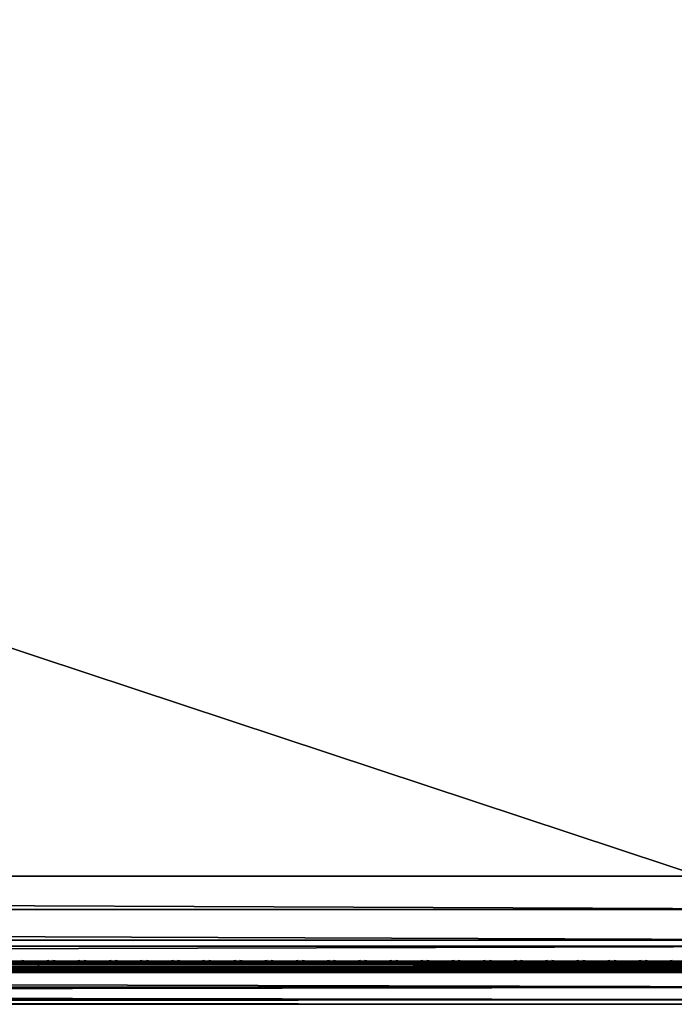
# Model space of a CAD drawing. Header units: inches. Extents: x 0 to 76, y -28.1 to 0.
# Tile 326 of 484: x 64.6 to 70.2, y -28 to -19.6. Entities that reach past the tile are written whole.
import ezdxf

# ---------------------------------------------------------------- set-up
doc = ezdxf.new("R2010")
doc.units = ezdxf.units.IN
doc.header["$LTSCALE"] = 0.03937
doc.header["$MEASUREMENT"] = 0
for name, color, linetype in [('A-FURN-3-ST', 151, 'Continuous'), ('A-FURN-3-ST-SEAM', 250, 'Continuous'), ('A-FURN-3-STITCH', 15, 'Continuous')]:
    doc.layers.add(name, color=color, linetype=linetype)

msp = doc.modelspace()

# ---------------------------------------------------------------- meshes
at = {"layer": 'A-FURN-3-ST'}
mesh = msp.add_polyface(dxfattribs=at)
corners = [(3.75, -5.4592, 18), (72.25, -5.4592, 18), (3.75, -5.1746, 17.9626), (72.25, -5.1746, 17.9626), (3.75, -4.9094, 17.8528), (72.25, -4.9094, 17.8528), (3.75, -4.6816, 17.6781), (72.25, -4.6816, 17.6781), (3.75, -4.5068, 17.4505), (72.25, -4.5068, 17.4505), (3.75, -4.3968, 17.1854), (72.25, -4.3968, 17.1854), (3.75, -4.3592, 16.9008), (72.25, -4.3504, 5.5004), (3.75, -4.3504, 5.5004), (3.75, -4.3883, 5.3089), (72.25, -4.3883, 5.3089), (3.75, -4.4967, 5.1466), (72.25, -4.4967, 5.1466), (3.75, -4.659, 5.0381), (72.25, -4.659, 5.0381), (3.75, -4.8504, 5), (3.75, -27.51, 5), (3.625, -4.8504, 5.0335), (3.625, -27.51, 5.0335), (3.5335, -4.8504, 5.125), (3.5335, -4.5038, 5.3567), (3.625, -4.3839, 5.5004), (3.625, -4.4193, 5.3217), (3.625, -4.5204, 5.1703), (3.625, -4.6718, 5.069), (3.5335, -4.4842, 16.9008), (3.625, -4.3926, 16.9008), (3.625, -4.4292, 17.1767), (3.5335, -5.2069, 17.8418), (3.625, -5.4592, 17.9665), (3.625, -5.1833, 17.9302), (3.5335, -4.77, 17.5897), (3.625, -4.7053, 17.6544), (3.625, -4.5358, 17.4337), (3.5335, -4.615, 17.3879), (3.5335, -4.5175, 17.153), (3.625, -4.9261, 17.8238), (3.625, -26.91, 17.9665), (3.75, -26.91, 18)]
mesh.append_faces([[corners[k] for k in face] for face in [(0, 1, 2), (2, 3, 4), (4, 5, 6), (6, 7, 8), (8, 9, 10), (10, 11, 12), (12, 13, 14), (14, 13, 15), (15, 16, 17), (17, 18, 19), (19, 20, 21), (21, 22, 23), (23, 24, 25), (26, 27, 28), (28, 27, 14), (28, 14, 15), (28, 15, 29), (29, 15, 17), (29, 17, 30), (30, 17, 19), (30, 19, 23), (23, 19, 21), (23, 25, 30), (27, 31, 32), (27, 32, 14), (14, 32, 12), (31, 33, 32), (32, 33, 10), (32, 10, 12), (34, 35, 36), (37, 38, 39, 40), (40, 39, 33, 41), (35, 0, 36), (36, 0, 2), (36, 2, 42), (42, 2, 4), (42, 4, 38), (38, 4, 6), (38, 6, 39), (39, 6, 8), (39, 8, 33), (33, 8, 10), (35, 43, 0), (44, 1, 0)]])
mesh = msp.add_polyface(dxfattribs=at)
corners = [(72.375, -4.8504, 5.0335), (72.375, -27.51, 5.0335), (72.25, -4.8504, 5), (72.25, -4.3504, 5.5004), (72.375, -4.3839, 5.5004), (72.25, -4.3883, 5.3089), (72.375, -4.4193, 5.3217), (72.25, -4.4967, 5.1466), (72.375, -4.5204, 5.1703), (72.25, -4.659, 5.0381), (72.375, -4.6718, 5.069), (72.4665, -4.7068, 5.1536), (72.4665, -4.4754, 5.5003), (72.4665, -4.5038, 5.3567), (72.4665, -4.5851, 5.2349), (72.25, -4.3592, 16.9008), (72.375, -4.3926, 16.9008), (72.25, -5.4592, 18), (72.375, -5.4592, 17.9665), (72.25, -5.1746, 17.9626), (72.375, -5.1833, 17.9302), (72.25, -4.9094, 17.8528), (72.375, -4.9261, 17.8238), (72.25, -4.6816, 17.6781), (72.375, -4.7053, 17.6544), (72.25, -4.5068, 17.4505), (72.375, -4.5358, 17.4337), (72.25, -4.3968, 17.1854), (72.375, -4.4292, 17.1767), (72.4665, -4.5175, 17.153), (72.4665, -5.4592, 17.875), (72.25, -26.91, 18), (72.375, -26.91, 17.9665), (3.75, -5.1746, 17.9626), (3.75, -4.9094, 17.8528), (3.75, -4.6816, 17.6781), (3.75, -4.5068, 17.4505), (3.75, -4.3968, 17.1854), (3.75, -4.3592, 16.9008), (3.75, -4.3883, 5.3089), (3.75, -4.4967, 5.1466), (3.75, -4.659, 5.0381), (3.75, -4.8504, 5), (72.25, -27.51, 5)]
mesh.append_faces([[corners[k] for k in face] for face in [(0, 1, 2), (3, 4, 5), (5, 4, 6), (5, 6, 7), (7, 6, 8), (7, 8, 9), (9, 8, 10), (9, 10, 2), (2, 10, 0), (0, 10, 11), (12, 6, 4), (8, 6, 13, 14), (3, 15, 4), (4, 15, 16), (4, 16, 12), (17, 18, 19), (19, 18, 20), (19, 20, 21), (21, 20, 22), (21, 22, 23), (23, 22, 24), (23, 24, 25), (25, 24, 26), (25, 26, 27), (27, 26, 28), (27, 28, 15), (15, 28, 16), (16, 28, 29), (18, 30, 20), (17, 31, 18), (18, 32, 30), (33, 17, 19), (34, 19, 21), (35, 21, 23), (36, 23, 25), (37, 25, 27), (38, 27, 15), (15, 3, 38), (39, 3, 5), (40, 5, 7), (41, 7, 9), (42, 9, 2), (2, 43, 42)]])
mesh = msp.add_polyface(dxfattribs=at)
corners = [(3.75, -4.8504, 5), (72.25, -27.51, 5), (3.75, -27.51, 5), (3.625, -4.8504, 5.0335), (3.625, -27.51, 5.0335), (3.75, -28.01, 5.5), (3.625, -27.9765, 5.5), (3.75, -27.9719, 5.3087), (3.625, -27.941, 5.3215), (3.75, -27.8636, 5.1464), (3.625, -27.8399, 5.1701), (3.75, -27.7013, 5.0381), (3.625, -27.6885, 5.069), (3.5335, -27.6535, 5.1535), (3.5335, -27.885, 5.5), (3.75, -28.01, 16.9), (3.625, -27.9765, 16.9), (3.75, -26.91, 18), (3.625, -26.91, 17.9665), (3.75, -27.1947, 17.9625), (3.625, -27.186, 17.9302), (3.75, -27.46, 17.8526), (3.625, -27.4433, 17.8236), (3.75, -27.6878, 17.6778), (3.625, -27.6641, 17.6541), (3.75, -27.8626, 17.45), (3.625, -27.8336, 17.4333), (3.75, -27.9725, 17.1847), (3.625, -27.9402, 17.176), (3.5335, -27.8518, 17.1523), (3.5335, -26.91, 17.875), (3.5335, -27.5994, 17.5894), (3.5335, -27.7544, 17.3875), (3.625, -5.4592, 17.9665), (3.75, -5.4592, 18), (72.25, -28.01, 16.9), (72.25, -27.9725, 17.1847), (72.25, -27.8626, 17.45), (72.25, -27.6878, 17.6778), (72.25, -27.46, 17.8526), (72.25, -27.1947, 17.9625), (72.25, -27.7013, 5.0381), (72.25, -27.8636, 5.1464), (72.25, -27.9719, 5.3087)]
mesh.append_faces([[corners[k] for k in face] for face in [(0, 1, 2), (3, 2, 4), (5, 6, 7), (7, 6, 8), (7, 8, 9), (9, 8, 10), (9, 10, 11), (11, 10, 12), (11, 12, 2), (2, 12, 4), (4, 12, 13), (14, 8, 6), (5, 15, 6), (6, 15, 16), (6, 16, 14), (17, 18, 19), (19, 18, 20), (19, 20, 21), (21, 20, 22), (21, 22, 23), (23, 22, 24), (23, 24, 25), (25, 24, 26), (25, 26, 27), (27, 26, 28), (27, 28, 15), (15, 28, 16), (16, 28, 29), (18, 30, 20), (24, 31, 32, 26), (26, 32, 29, 28), (33, 30, 18), (34, 18, 17), (15, 35, 27), (27, 36, 25), (25, 37, 23), (23, 38, 21), (21, 39, 19), (19, 40, 17), (5, 35, 15), (2, 1, 11), (11, 41, 9), (9, 42, 7), (7, 43, 5)]])
mesh = msp.add_polyface(dxfattribs=at)
corners = [(72.375, -4.8504, 5.0335), (72.4665, -27.51, 5.125), (72.375, -27.51, 5.0335), (72.25, -4.8504, 5), (72.25, -27.51, 5), (72.4665, -27.8565, 5.3565), (72.375, -27.9765, 5.5), (72.375, -27.941, 5.3215), (72.25, -28.01, 5.5), (72.25, -27.9719, 5.3087), (72.375, -27.8399, 5.1701), (72.25, -27.8636, 5.1464), (72.375, -27.6885, 5.069), (72.25, -27.7013, 5.0381), (72.4665, -27.6535, 5.1535), (72.4665, -27.7752, 5.2348), (72.4665, -27.885, 16.9), (72.375, -27.9765, 16.9), (72.25, -28.01, 16.9), (72.375, -27.9402, 17.176), (72.25, -27.9725, 17.1847), (72.4665, -27.1624, 17.8418), (72.375, -26.91, 17.9665), (72.375, -27.186, 17.9302), (72.25, -26.91, 18), (72.25, -27.1947, 17.9625), (72.375, -27.4433, 17.8236), (72.25, -27.46, 17.8526), (72.375, -27.6641, 17.6541), (72.25, -27.6878, 17.6778), (72.375, -27.8336, 17.4333), (72.25, -27.8626, 17.45), (72.375, -5.4592, 17.9665), (3.75, -27.9725, 17.1847), (3.75, -27.8626, 17.45), (3.75, -27.6878, 17.6778), (3.75, -27.46, 17.8526), (3.75, -27.1947, 17.9625), (3.75, -26.91, 18), (3.75, -28.01, 5.5), (3.75, -27.7013, 5.0381), (3.75, -27.8636, 5.1464), (3.75, -27.9719, 5.3087), (72.25, -5.4592, 18)]
mesh.append_faces([[corners[k] for k in face] for face in [(0, 1, 2), (3, 2, 4), (5, 6, 7), (7, 6, 8), (7, 8, 9), (7, 9, 10), (10, 9, 11), (10, 11, 12), (12, 11, 13), (12, 13, 2), (2, 13, 4), (2, 1, 12), (12, 14, 15, 10), (6, 16, 17), (6, 17, 8), (8, 17, 18), (16, 19, 17), (17, 19, 20), (17, 20, 18), (21, 22, 23), (22, 24, 23), (23, 24, 25), (23, 25, 26), (26, 25, 27), (26, 27, 28), (28, 27, 29), (28, 29, 30), (30, 29, 31), (30, 31, 19), (19, 31, 20), (32, 24, 22), (33, 18, 20), (34, 20, 31), (35, 31, 29), (36, 29, 27), (37, 27, 25), (38, 25, 24), (8, 18, 39), (40, 4, 13), (41, 13, 11), (42, 11, 9), (39, 9, 8), (24, 43, 38)]])
at = {"layer": 'A-FURN-3-ST-SEAM'}
mesh = msp.add_polyface(dxfattribs=at)
corners = [(64.75, -27.6385, 17.6706), (68.5, -27.6444, 17.6539), (64.75, -27.6444, 17.6539), (39.875, -27.6385, 17.6706), (39.875, -27.6444, 17.6539), (38, -27.6385, 17.6706), (39.875, -27.671, 17.631), (39.875, -27.6558, 17.6402), (64.75, -27.6558, 17.6402), (64.75, -27.671, 17.631), (68.5, -27.6558, 17.6402), (68.5, -27.671, 17.631), (64.75, -27.6884, 17.6276), (39.875, -27.6884, 17.6276), (39.875, -27.7207, 17.6406), (39.875, -27.7057, 17.6311), (64.75, -27.7057, 17.6311), (64.75, -27.7207, 17.6406), (68.5, -27.7207, 17.6406), (68.5, -27.7376, 17.6713), (64.75, -27.7376, 17.6713), (39.875, -27.7376, 17.6713), (38, -27.7295, 17.7053), (38, -27.7367, 17.689), (39.875, -27.7367, 17.689), (39.875, -27.7295, 17.7053), (64.75, -27.7367, 17.689), (64.75, -27.7295, 17.7053), (68.5, -27.7367, 17.689), (68.5, -27.7295, 17.7053), (38, -27.642, 17.6969), (39.875, -27.642, 17.6969), (64.75, -27.642, 17.6969), (68.5, -27.6385, 17.6706), (38, -27.6558, 17.6402), (38, -27.6444, 17.6539), (64.75, -27.6517, 17.7118), (39.875, -27.6517, 17.7118), (38, -27.6517, 17.7118), (64.75, -27.6661, 17.7221), (39.875, -27.6661, 17.7221), (38, -27.6661, 17.7221), (64.75, -27.701, 17.7257), (39.875, -27.701, 17.7257), (38, -27.701, 17.7257), (64.75, -27.7171, 17.7182), (39.875, -27.7171, 17.7182), (38, -27.7171, 17.7182)]
mesh.append_faces([[corners[k] for k in face] for face in [(0, 1, 2), (0, 2, 3), (3, 2, 4), (3, 4, 5), (3, 30, 31), (3, 31, 0), (0, 31, 32), (0, 32, 33)]])
mesh.append_faces([[corners[k] for k in face] for face in [(9, 8, 10, 11), (27, 26, 28, 29)]], dxfattribs={"vtx0": -1})
mesh.append_faces([[corners[k] for k in face] for face in [(6, 7, 8, 9), (9, 12, 13, 6), (14, 15, 16, 17), (17, 20, 21, 14), (22, 23, 24, 25), (25, 24, 26, 27), (20, 26, 24, 21), (12, 16, 15, 13), (2, 8, 7, 4), (4, 7, 34, 35), (36, 32, 31, 37), (37, 31, 30, 38), (39, 36, 37, 40), (40, 37, 38, 41), (42, 39, 40, 43), (43, 40, 41, 44), (45, 42, 43, 46), (46, 43, 44, 47), (27, 45, 46, 25), (25, 46, 47, 22)]], dxfattribs={"vtx0": -1, "vtx2": -1})
mesh.append_faces([[corners[k] for k in face] for face in [(18, 19, 20, 17), (19, 28, 26, 20), (1, 10, 8, 2)]], dxfattribs={"vtx2": -1})
mesh = msp.add_polyface(dxfattribs=at)
corners = [(72.25, -27.6385, 17.6706), (72.3029, -27.6391, 17.6486), (72.25, -27.6444, 17.6539), (68.5, -27.6385, 17.6706), (68.5, -27.6444, 17.6539), (64.75, -27.6385, 17.6706), (68.5, -27.671, 17.631), (68.5, -27.6558, 17.6402), (72.25, -27.6558, 17.6402), (72.25, -27.671, 17.631), (72.3025, -27.6506, 17.635), (72.3036, -27.6657, 17.6257), (72.3062, -27.6828, 17.6221), (72.25, -27.6884, 17.6276), (68.5, -27.6884, 17.6276), (64.75, -27.6884, 17.6276), (64.75, -27.671, 17.631), (64.75, -27.7207, 17.6406), (64.75, -27.7057, 17.6311), (68.5, -27.7057, 17.6311), (68.5, -27.7207, 17.6406), (72.25, -27.7057, 17.6311), (72.25, -27.7207, 17.6406), (72.3099, -27.6999, 17.6253), (72.3143, -27.7145, 17.6344), (72.25, -27.7376, 17.6713), (68.5, -27.7376, 17.6713), (68.5, -27.7295, 17.7053), (68.5, -27.7367, 17.689), (72.25, -27.7367, 17.689), (72.25, -27.7295, 17.7053), (68.5, -27.642, 17.6969), (72.25, -27.642, 17.6969), (72.3049, -27.6331, 17.6652), (64.75, -27.642, 17.6969), (72.25, -27.6517, 17.7118), (68.5, -27.6517, 17.7118), (64.75, -27.6517, 17.7118), (72.25, -27.6661, 17.7221), (68.5, -27.6661, 17.7221), (64.75, -27.6661, 17.7221), (72.25, -27.701, 17.7257), (68.5, -27.701, 17.7257), (64.75, -27.701, 17.7257), (72.25, -27.7171, 17.7182), (68.5, -27.7171, 17.7182), (64.75, -27.7171, 17.7182), (64.75, -27.7295, 17.7053)]
mesh.append_faces([[corners[k] for k in face] for face in [(0, 1, 2), (0, 2, 3), (3, 2, 4), (3, 4, 5), (6, 7, 8, 9), (9, 8, 10, 11), (11, 12, 13, 9), (9, 13, 14, 6), (20, 19, 21, 22), (22, 21, 23, 24), (22, 25, 26, 20), (27, 28, 29, 30), (3, 31, 0), (0, 31, 32), (0, 32, 33), (3, 34, 31), (25, 29, 28, 26), (12, 23, 21, 13), (13, 21, 19, 14), (1, 10, 8, 2), (2, 8, 7, 4), (35, 32, 31, 36), (38, 35, 36, 39), (41, 38, 39, 42), (44, 41, 42, 45), (30, 44, 45, 27)]])
mesh.append_faces([[corners[k] for k in face] for face in [(17, 18, 19, 20)]], dxfattribs={"vtx0": -1})
mesh.append_faces([[corners[k] for k in face] for face in [(6, 14, 15, 16), (14, 19, 18, 15), (36, 31, 34, 37), (39, 36, 37, 40), (42, 39, 40, 43), (45, 42, 43, 46), (27, 45, 46, 47)]], dxfattribs={"vtx2": -1})
at = {"layer": 'A-FURN-3-STITCH'}
mesh = msp.add_polymesh((7, 4), dxfattribs=at)
for k, corner in enumerate([(64.8375, -27.6428, 17.7154), (64.8375, -27.6406, 17.7168), (64.8375, -27.6363, 17.7197), (64.8375, -27.6341, 17.7212), (64.7992, -27.647, 17.722), (64.7992, -27.6474, 17.7272), (64.7993, -27.6431, 17.7302), (64.7992, -27.6384, 17.7279), (64.7604, -27.6496, 17.7262), (64.7604, -27.65, 17.7314), (64.7605, -27.6457, 17.7343), (64.7604, -27.641, 17.7321), (64.7213, -27.6505, 17.7279), (64.7214, -27.6508, 17.733), (64.7214, -27.6465, 17.736), (64.7214, -27.6418, 17.7337), (64.6822, -27.6496, 17.727), (64.6823, -27.65, 17.7321), (64.6823, -27.6457, 17.7351), (64.6823, -27.641, 17.7328), (64.6434, -27.647, 17.7235), (64.6434, -27.6474, 17.7287), (64.6435, -27.6431, 17.7316), (64.6434, -27.6384, 17.7294), (64.605, -27.6428, 17.7176), (64.605, -27.6406, 17.7191), (64.605, -27.6363, 17.722), (64.605, -27.6341, 17.7234)]):
    mesh.set_mesh_vertex(divmod(k, 4), corner)
mesh = msp.add_polymesh((7, 4), dxfattribs=at)
for k, corner in enumerate([(65.1053, -27.6428, 17.7154), (65.1053, -27.6406, 17.7168), (65.1054, -27.6363, 17.7197), (65.1054, -27.6341, 17.7212), (65.067, -27.647, 17.722), (65.0671, -27.6474, 17.7272), (65.0671, -27.6431, 17.7302), (65.0671, -27.6384, 17.7279), (65.0282, -27.6496, 17.7262), (65.0283, -27.65, 17.7314), (65.0283, -27.6457, 17.7343), (65.0283, -27.641, 17.7321), (64.9892, -27.6505, 17.7279), (64.9892, -27.6508, 17.733), (64.9893, -27.6465, 17.736), (64.9892, -27.6418, 17.7337), (64.9501, -27.6496, 17.727), (64.9502, -27.65, 17.7321), (64.9502, -27.6457, 17.7351), (64.9502, -27.641, 17.7328), (64.9112, -27.647, 17.7235), (64.9113, -27.6474, 17.7287), (64.9113, -27.6431, 17.7316), (64.9113, -27.6384, 17.7294), (64.8728, -27.6428, 17.7176), (64.8728, -27.6406, 17.7191), (64.8729, -27.6363, 17.722), (64.8729, -27.6341, 17.7234)]):
    mesh.set_mesh_vertex(divmod(k, 4), corner)
mesh = msp.add_polymesh((7, 4), dxfattribs=at)
for k, corner in enumerate([(65.3732, -27.6428, 17.7154), (65.3732, -27.6406, 17.7168), (65.3732, -27.6363, 17.7197), (65.3732, -27.6341, 17.7212), (65.3349, -27.647, 17.722), (65.3349, -27.6474, 17.7272), (65.335, -27.6431, 17.7302), (65.3349, -27.6384, 17.7279), (65.2961, -27.6496, 17.7262), (65.2962, -27.65, 17.7314), (65.2962, -27.6457, 17.7343), (65.2962, -27.641, 17.7321), (65.257, -27.6505, 17.7279), (65.2571, -27.6508, 17.733), (65.2571, -27.6465, 17.736), (65.2571, -27.6418, 17.7337), (65.218, -27.6496, 17.727), (65.218, -27.65, 17.7321), (65.218, -27.6457, 17.7351), (65.218, -27.641, 17.7328), (65.1791, -27.647, 17.7235), (65.1791, -27.6474, 17.7287), (65.1792, -27.6431, 17.7316), (65.1792, -27.6384, 17.7294), (65.1407, -27.6428, 17.7176), (65.1407, -27.6406, 17.7191), (65.1407, -27.6363, 17.722), (65.1407, -27.6341, 17.7234)]):
    mesh.set_mesh_vertex(divmod(k, 4), corner)
mesh = msp.add_polymesh((7, 4), dxfattribs=at)
for k, corner in enumerate([(65.641, -27.6428, 17.7154), (65.6411, -27.6406, 17.7168), (65.6411, -27.6363, 17.7197), (65.6411, -27.6341, 17.7212), (65.6028, -27.647, 17.722), (65.6028, -27.6474, 17.7272), (65.6028, -27.6431, 17.7302), (65.6028, -27.6384, 17.7279), (65.564, -27.6496, 17.7262), (65.564, -27.65, 17.7314), (65.564, -27.6457, 17.7343), (65.564, -27.641, 17.7321), (65.5249, -27.6505, 17.7279), (65.5249, -27.6508, 17.733), (65.525, -27.6465, 17.736), (65.525, -27.6418, 17.7337), (65.4858, -27.6496, 17.727), (65.4859, -27.65, 17.7321), (65.4859, -27.6457, 17.7351), (65.4859, -27.641, 17.7328), (65.447, -27.647, 17.7235), (65.447, -27.6474, 17.7287), (65.447, -27.6431, 17.7316), (65.447, -27.6384, 17.7294), (65.4085, -27.6428, 17.7176), (65.4086, -27.6406, 17.7191), (65.4086, -27.6363, 17.722), (65.4086, -27.6341, 17.7234)]):
    mesh.set_mesh_vertex(divmod(k, 4), corner)
mesh = msp.add_polymesh((7, 4), dxfattribs=at)
for k, corner in enumerate([(65.9089, -27.6428, 17.7154), (65.9089, -27.6406, 17.7168), (65.9089, -27.6363, 17.7197), (65.909, -27.6341, 17.7212), (65.8706, -27.647, 17.722), (65.8707, -27.6474, 17.7272), (65.8707, -27.6431, 17.7302), (65.8707, -27.6384, 17.7279), (65.8318, -27.6496, 17.7262), (65.8319, -27.65, 17.7314), (65.8319, -27.6457, 17.7343), (65.8319, -27.641, 17.7321), (65.7928, -27.6505, 17.7279), (65.7928, -27.6508, 17.733), (65.7928, -27.6465, 17.736), (65.7928, -27.6418, 17.7337), (65.7537, -27.6496, 17.727), (65.7537, -27.65, 17.7321), (65.7538, -27.6457, 17.7351), (65.7537, -27.641, 17.7328), (65.7148, -27.647, 17.7235), (65.7149, -27.6474, 17.7287), (65.7149, -27.6431, 17.7316), (65.7149, -27.6384, 17.7294), (65.6764, -27.6428, 17.7176), (65.6764, -27.6406, 17.7191), (65.6764, -27.6363, 17.722), (65.6765, -27.6341, 17.7234)]):
    mesh.set_mesh_vertex(divmod(k, 4), corner)
mesh = msp.add_polymesh((7, 4), dxfattribs=at)
for k, corner in enumerate([(66.1768, -27.6428, 17.7154), (66.1768, -27.6406, 17.7168), (66.1768, -27.6363, 17.7197), (66.1768, -27.6341, 17.7212), (66.1385, -27.647, 17.722), (66.1385, -27.6474, 17.7272), (66.1385, -27.6431, 17.7302), (66.1385, -27.6384, 17.7279), (66.0997, -27.6496, 17.7262), (66.0997, -27.65, 17.7314), (66.0997, -27.6457, 17.7343), (66.0997, -27.641, 17.7321), (66.0606, -27.6505, 17.7279), (66.0607, -27.6508, 17.733), (66.0607, -27.6465, 17.736), (66.0607, -27.6418, 17.7337), (66.0215, -27.6496, 17.727), (66.0216, -27.65, 17.7321), (66.0216, -27.6457, 17.7351), (66.0216, -27.641, 17.7328), (65.9827, -27.647, 17.7235), (65.9827, -27.6474, 17.7287), (65.9827, -27.6431, 17.7316), (65.9827, -27.6384, 17.7294), (65.9443, -27.6428, 17.7176), (65.9443, -27.6406, 17.7191), (65.9443, -27.6363, 17.722), (65.9443, -27.6341, 17.7234)]):
    mesh.set_mesh_vertex(divmod(k, 4), corner)
mesh = msp.add_polymesh((7, 4), dxfattribs=at)
for k, corner in enumerate([(66.4446, -27.6428, 17.7154), (66.4446, -27.6406, 17.7168), (66.4447, -27.6363, 17.7197), (66.4447, -27.6341, 17.7212), (66.4063, -27.647, 17.722), (66.4064, -27.6474, 17.7272), (66.4064, -27.6431, 17.7302), (66.4064, -27.6384, 17.7279), (66.3675, -27.6496, 17.7262), (66.3676, -27.65, 17.7314), (66.3676, -27.6457, 17.7343), (66.3676, -27.641, 17.7321), (66.3285, -27.6505, 17.7279), (66.3285, -27.6508, 17.733), (66.3285, -27.6465, 17.736), (66.3285, -27.6418, 17.7337), (66.2894, -27.6496, 17.727), (66.2894, -27.65, 17.7321), (66.2895, -27.6457, 17.7351), (66.2894, -27.641, 17.7328), (66.2505, -27.647, 17.7235), (66.2506, -27.6474, 17.7287), (66.2506, -27.6431, 17.7316), (66.2506, -27.6384, 17.7294), (66.2121, -27.6428, 17.7176), (66.2121, -27.6406, 17.7191), (66.2122, -27.6363, 17.722), (66.2122, -27.6341, 17.7234)]):
    mesh.set_mesh_vertex(divmod(k, 4), corner)
mesh = msp.add_polymesh((7, 4), dxfattribs=at)
for k, corner in enumerate([(66.7125, -27.6428, 17.7154), (66.7125, -27.6406, 17.7168), (66.7125, -27.6363, 17.7197), (66.7125, -27.6341, 17.7212), (66.6742, -27.647, 17.722), (66.6742, -27.6474, 17.7272), (66.6743, -27.6431, 17.7302), (66.6742, -27.6384, 17.7279), (66.6354, -27.6496, 17.7262), (66.6354, -27.65, 17.7314), (66.6355, -27.6457, 17.7343), (66.6354, -27.641, 17.7321), (66.5963, -27.6505, 17.7279), (66.5964, -27.6508, 17.733), (66.5964, -27.6465, 17.736), (66.5964, -27.6418, 17.7337), (66.5572, -27.6496, 17.727), (66.5573, -27.65, 17.7321), (66.5573, -27.6457, 17.7351), (66.5573, -27.641, 17.7328), (66.5184, -27.647, 17.7235), (66.5184, -27.6474, 17.7287), (66.5185, -27.6431, 17.7316), (66.5184, -27.6384, 17.7294), (66.48, -27.6428, 17.7176), (66.48, -27.6406, 17.7191), (66.48, -27.6363, 17.722), (66.48, -27.6341, 17.7234)]):
    mesh.set_mesh_vertex(divmod(k, 4), corner)
mesh = msp.add_polymesh((7, 4), dxfattribs=at)
for k, corner in enumerate([(66.9803, -27.6428, 17.7154), (66.9803, -27.6406, 17.7168), (66.9804, -27.6363, 17.7197), (66.9804, -27.6341, 17.7212), (66.942, -27.647, 17.722), (66.9421, -27.6474, 17.7272), (66.9421, -27.6431, 17.7302), (66.9421, -27.6384, 17.7279), (66.9032, -27.6496, 17.7262), (66.9033, -27.65, 17.7314), (66.9033, -27.6457, 17.7343), (66.9033, -27.641, 17.7321), (66.8642, -27.6505, 17.7279), (66.8642, -27.6508, 17.733), (66.8643, -27.6465, 17.736), (66.8642, -27.6418, 17.7337), (66.8251, -27.6496, 17.727), (66.8252, -27.65, 17.7321), (66.8252, -27.6457, 17.7351), (66.8252, -27.641, 17.7328), (66.7862, -27.647, 17.7235), (66.7863, -27.6474, 17.7287), (66.7863, -27.6431, 17.7316), (66.7863, -27.6384, 17.7294), (66.7478, -27.6428, 17.7176), (66.7478, -27.6406, 17.7191), (66.7479, -27.6363, 17.722), (66.7479, -27.6341, 17.7234)]):
    mesh.set_mesh_vertex(divmod(k, 4), corner)
mesh = msp.add_polymesh((7, 4), dxfattribs=at)
for k, corner in enumerate([(67.2482, -27.6428, 17.7154), (67.2482, -27.6406, 17.7168), (67.2482, -27.6363, 17.7197), (67.2482, -27.6341, 17.7212), (67.2099, -27.647, 17.722), (67.2099, -27.6474, 17.7272), (67.21, -27.6431, 17.7302), (67.2099, -27.6384, 17.7279), (67.1711, -27.6496, 17.7262), (67.1712, -27.65, 17.7314), (67.1712, -27.6457, 17.7343), (67.1712, -27.641, 17.7321), (67.132, -27.6505, 17.7279), (67.1321, -27.6508, 17.733), (67.1321, -27.6465, 17.736), (67.1321, -27.6418, 17.7337), (67.093, -27.6496, 17.727), (67.093, -27.65, 17.7321), (67.093, -27.6457, 17.7351), (67.093, -27.641, 17.7328), (67.0541, -27.647, 17.7235), (67.0541, -27.6474, 17.7287), (67.0542, -27.6431, 17.7316), (67.0542, -27.6384, 17.7294), (67.0157, -27.6428, 17.7176), (67.0157, -27.6406, 17.7191), (67.0157, -27.6363, 17.722), (67.0157, -27.6341, 17.7234)]):
    mesh.set_mesh_vertex(divmod(k, 4), corner)
mesh = msp.add_polymesh((7, 4), dxfattribs=at)
for k, corner in enumerate([(67.516, -27.6428, 17.7154), (67.5161, -27.6406, 17.7168), (67.5161, -27.6363, 17.7197), (67.5161, -27.6341, 17.7212), (67.4778, -27.647, 17.722), (67.4778, -27.6474, 17.7272), (67.4778, -27.6431, 17.7302), (67.4778, -27.6384, 17.7279), (67.439, -27.6496, 17.7262), (67.439, -27.65, 17.7314), (67.439, -27.6457, 17.7343), (67.439, -27.641, 17.7321), (67.3999, -27.6505, 17.7279), (67.3999, -27.6508, 17.733), (67.4, -27.6465, 17.736), (67.4, -27.6418, 17.7337), (67.3608, -27.6496, 17.727), (67.3609, -27.65, 17.7321), (67.3609, -27.6457, 17.7351), (67.3609, -27.641, 17.7328), (67.322, -27.647, 17.7235), (67.322, -27.6474, 17.7287), (67.322, -27.6431, 17.7316), (67.322, -27.6384, 17.7294), (67.2835, -27.6428, 17.7176), (67.2836, -27.6406, 17.7191), (67.2836, -27.6363, 17.722), (67.2836, -27.6341, 17.7234)]):
    mesh.set_mesh_vertex(divmod(k, 4), corner)
mesh = msp.add_polymesh((7, 4), dxfattribs=at)
for k, corner in enumerate([(67.7839, -27.6428, 17.7154), (67.7839, -27.6406, 17.7168), (67.7839, -27.6363, 17.7197), (67.784, -27.6341, 17.7212), (67.7456, -27.647, 17.722), (67.7457, -27.6474, 17.7272), (67.7457, -27.6431, 17.7302), (67.7457, -27.6384, 17.7279), (67.7068, -27.6496, 17.7262), (67.7069, -27.65, 17.7314), (67.7069, -27.6457, 17.7343), (67.7069, -27.641, 17.7321), (67.6678, -27.6505, 17.7279), (67.6678, -27.6508, 17.733), (67.6678, -27.6465, 17.736), (67.6678, -27.6418, 17.7337), (67.6287, -27.6496, 17.727), (67.6287, -27.65, 17.7321), (67.6288, -27.6457, 17.7351), (67.6287, -27.641, 17.7328), (67.5898, -27.647, 17.7235), (67.5899, -27.6474, 17.7287), (67.5899, -27.6431, 17.7316), (67.5899, -27.6384, 17.7294), (67.5514, -27.6428, 17.7176), (67.5514, -27.6406, 17.7191), (67.5514, -27.6363, 17.722), (67.5515, -27.6341, 17.7234)]):
    mesh.set_mesh_vertex(divmod(k, 4), corner)
mesh = msp.add_polymesh((7, 4), dxfattribs=at)
for k, corner in enumerate([(68.0518, -27.6428, 17.7154), (68.0518, -27.6406, 17.7168), (68.0518, -27.6363, 17.7197), (68.0518, -27.6341, 17.7212), (68.0135, -27.647, 17.722), (68.0135, -27.6474, 17.7272), (68.0135, -27.6431, 17.7302), (68.0135, -27.6384, 17.7279), (67.9747, -27.6496, 17.7262), (67.9747, -27.65, 17.7314), (67.9747, -27.6457, 17.7343), (67.9747, -27.641, 17.7321), (67.9356, -27.6505, 17.7279), (67.9357, -27.6508, 17.733), (67.9357, -27.6465, 17.736), (67.9357, -27.6418, 17.7337), (67.8965, -27.6496, 17.727), (67.8966, -27.65, 17.7321), (67.8966, -27.6457, 17.7351), (67.8966, -27.641, 17.7328), (67.8577, -27.647, 17.7235), (67.8577, -27.6474, 17.7287), (67.8577, -27.6431, 17.7316), (67.8577, -27.6384, 17.7294), (67.8193, -27.6428, 17.7176), (67.8193, -27.6406, 17.7191), (67.8193, -27.6363, 17.722), (67.8193, -27.6341, 17.7234)]):
    mesh.set_mesh_vertex(divmod(k, 4), corner)
mesh = msp.add_polymesh((7, 4), dxfattribs=at)
for k, corner in enumerate([(68.3196, -27.6428, 17.7154), (68.3196, -27.6406, 17.7168), (68.3197, -27.6363, 17.7197), (68.3197, -27.6341, 17.7212), (68.2813, -27.647, 17.722), (68.2814, -27.6474, 17.7272), (68.2814, -27.6431, 17.7302), (68.2814, -27.6384, 17.7279), (68.2425, -27.6496, 17.7262), (68.2426, -27.65, 17.7314), (68.2426, -27.6457, 17.7343), (68.2426, -27.641, 17.7321), (68.2035, -27.6505, 17.7279), (68.2035, -27.6508, 17.733), (68.2035, -27.6465, 17.736), (68.2035, -27.6418, 17.7337), (68.1644, -27.6496, 17.727), (68.1644, -27.65, 17.7321), (68.1645, -27.6457, 17.7351), (68.1644, -27.641, 17.7328), (68.1255, -27.647, 17.7235), (68.1256, -27.6474, 17.7287), (68.1256, -27.6431, 17.7316), (68.1256, -27.6384, 17.7294), (68.0871, -27.6428, 17.7176), (68.0871, -27.6406, 17.7191), (68.0872, -27.6363, 17.722), (68.0872, -27.6341, 17.7234)]):
    mesh.set_mesh_vertex(divmod(k, 4), corner)
mesh = msp.add_polymesh((7, 4), dxfattribs=at)
for k, corner in enumerate([(68.5875, -27.6428, 17.7154), (68.5875, -27.6406, 17.7168), (68.5875, -27.6363, 17.7197), (68.5875, -27.6341, 17.7212), (68.5492, -27.647, 17.722), (68.5492, -27.6474, 17.7272), (68.5493, -27.6431, 17.7302), (68.5492, -27.6384, 17.7279), (68.5104, -27.6496, 17.7262), (68.5104, -27.65, 17.7314), (68.5105, -27.6457, 17.7343), (68.5104, -27.641, 17.7321), (68.4713, -27.6505, 17.7279), (68.4714, -27.6508, 17.733), (68.4714, -27.6465, 17.736), (68.4714, -27.6418, 17.7337), (68.4322, -27.6496, 17.727), (68.4323, -27.65, 17.7321), (68.4323, -27.6457, 17.7351), (68.4323, -27.641, 17.7328), (68.3934, -27.647, 17.7235), (68.3934, -27.6474, 17.7287), (68.3935, -27.6431, 17.7316), (68.3934, -27.6384, 17.7294), (68.355, -27.6428, 17.7176), (68.355, -27.6406, 17.7191), (68.355, -27.6363, 17.722), (68.355, -27.6341, 17.7234)]):
    mesh.set_mesh_vertex(divmod(k, 4), corner)
mesh = msp.add_polymesh((7, 4), dxfattribs=at)
for k, corner in enumerate([(68.8553, -27.6428, 17.7154), (68.8553, -27.6406, 17.7168), (68.8554, -27.6363, 17.7197), (68.8554, -27.6341, 17.7212), (68.817, -27.647, 17.722), (68.8171, -27.6474, 17.7272), (68.8171, -27.6431, 17.7302), (68.8171, -27.6384, 17.7279), (68.7782, -27.6496, 17.7262), (68.7783, -27.65, 17.7314), (68.7783, -27.6457, 17.7343), (68.7783, -27.641, 17.7321), (68.7392, -27.6505, 17.7279), (68.7392, -27.6508, 17.733), (68.7393, -27.6465, 17.736), (68.7392, -27.6418, 17.7337), (68.7001, -27.6496, 17.727), (68.7002, -27.65, 17.7321), (68.7002, -27.6457, 17.7351), (68.7002, -27.641, 17.7328), (68.6612, -27.647, 17.7235), (68.6613, -27.6474, 17.7287), (68.6613, -27.6431, 17.7316), (68.6613, -27.6384, 17.7294), (68.6228, -27.6428, 17.7176), (68.6228, -27.6406, 17.7191), (68.6229, -27.6363, 17.722), (68.6229, -27.6341, 17.7234)]):
    mesh.set_mesh_vertex(divmod(k, 4), corner)
mesh = msp.add_polymesh((7, 4), dxfattribs=at)
for k, corner in enumerate([(69.1232, -27.6428, 17.7154), (69.1232, -27.6406, 17.7168), (69.1232, -27.6363, 17.7197), (69.1232, -27.6341, 17.7212), (69.0849, -27.647, 17.722), (69.0849, -27.6474, 17.7272), (69.085, -27.6431, 17.7302), (69.0849, -27.6384, 17.7279), (69.0461, -27.6496, 17.7262), (69.0462, -27.65, 17.7314), (69.0462, -27.6457, 17.7343), (69.0462, -27.641, 17.7321), (69.007, -27.6505, 17.7279), (69.0071, -27.6508, 17.733), (69.0071, -27.6465, 17.736), (69.0071, -27.6418, 17.7337), (68.968, -27.6496, 17.727), (68.968, -27.65, 17.7321), (68.968, -27.6457, 17.7351), (68.968, -27.641, 17.7328), (68.9291, -27.647, 17.7235), (68.9291, -27.6474, 17.7287), (68.9292, -27.6431, 17.7316), (68.9292, -27.6384, 17.7294), (68.8907, -27.6428, 17.7176), (68.8907, -27.6406, 17.7191), (68.8907, -27.6363, 17.722), (68.8907, -27.6341, 17.7234)]):
    mesh.set_mesh_vertex(divmod(k, 4), corner)
mesh = msp.add_polymesh((7, 4), dxfattribs=at)
for k, corner in enumerate([(69.391, -27.6428, 17.7154), (69.3911, -27.6406, 17.7168), (69.3911, -27.6363, 17.7197), (69.3911, -27.6341, 17.7212), (69.3528, -27.647, 17.722), (69.3528, -27.6474, 17.7272), (69.3528, -27.6431, 17.7302), (69.3528, -27.6384, 17.7279), (69.314, -27.6496, 17.7262), (69.314, -27.65, 17.7314), (69.314, -27.6457, 17.7343), (69.314, -27.641, 17.7321), (69.2749, -27.6505, 17.7279), (69.2749, -27.6508, 17.733), (69.275, -27.6465, 17.736), (69.275, -27.6418, 17.7337), (69.2358, -27.6496, 17.727), (69.2359, -27.65, 17.7321), (69.2359, -27.6457, 17.7351), (69.2359, -27.641, 17.7328), (69.197, -27.647, 17.7235), (69.197, -27.6474, 17.7287), (69.197, -27.6431, 17.7316), (69.197, -27.6384, 17.7294), (69.1585, -27.6428, 17.7176), (69.1586, -27.6406, 17.7191), (69.1586, -27.6363, 17.722), (69.1586, -27.6341, 17.7234)]):
    mesh.set_mesh_vertex(divmod(k, 4), corner)
mesh = msp.add_polymesh((7, 4), dxfattribs=at)
for k, corner in enumerate([(69.6589, -27.6428, 17.7154), (69.6589, -27.6406, 17.7168), (69.6589, -27.6363, 17.7197), (69.659, -27.6341, 17.7212), (69.6206, -27.647, 17.722), (69.6207, -27.6474, 17.7272), (69.6207, -27.6431, 17.7302), (69.6207, -27.6384, 17.7279), (69.5818, -27.6496, 17.7262), (69.5819, -27.65, 17.7314), (69.5819, -27.6457, 17.7343), (69.5819, -27.641, 17.7321), (69.5428, -27.6505, 17.7279), (69.5428, -27.6508, 17.733), (69.5428, -27.6465, 17.736), (69.5428, -27.6418, 17.7337), (69.5037, -27.6496, 17.727), (69.5037, -27.65, 17.7321), (69.5038, -27.6457, 17.7351), (69.5037, -27.641, 17.7328), (69.4648, -27.647, 17.7235), (69.4649, -27.6474, 17.7287), (69.4649, -27.6431, 17.7316), (69.4649, -27.6384, 17.7294), (69.4264, -27.6428, 17.7176), (69.4264, -27.6406, 17.7191), (69.4264, -27.6363, 17.722), (69.4265, -27.6341, 17.7234)]):
    mesh.set_mesh_vertex(divmod(k, 4), corner)
mesh = msp.add_polymesh((7, 4), dxfattribs=at)
for k, corner in enumerate([(69.9268, -27.6428, 17.7154), (69.9268, -27.6406, 17.7168), (69.9268, -27.6363, 17.7197), (69.9268, -27.6341, 17.7212), (69.8885, -27.647, 17.722), (69.8885, -27.6474, 17.7272), (69.8885, -27.6431, 17.7302), (69.8885, -27.6384, 17.7279), (69.8497, -27.6496, 17.7262), (69.8497, -27.65, 17.7314), (69.8497, -27.6457, 17.7343), (69.8497, -27.641, 17.7321), (69.8106, -27.6505, 17.7279), (69.8107, -27.6508, 17.733), (69.8107, -27.6465, 17.736), (69.8107, -27.6418, 17.7337), (69.7715, -27.6496, 17.727), (69.7716, -27.65, 17.7321), (69.7716, -27.6457, 17.7351), (69.7716, -27.641, 17.7328), (69.7327, -27.647, 17.7235), (69.7327, -27.6474, 17.7287), (69.7327, -27.6431, 17.7316), (69.7327, -27.6384, 17.7294), (69.6943, -27.6428, 17.7176), (69.6943, -27.6406, 17.7191), (69.6943, -27.6363, 17.722), (69.6943, -27.6341, 17.7234)]):
    mesh.set_mesh_vertex(divmod(k, 4), corner)
mesh = msp.add_polymesh((7, 4), dxfattribs=at)
for k, corner in enumerate([(70.1946, -27.6428, 17.7154), (70.1946, -27.6406, 17.7168), (70.1947, -27.6363, 17.7197), (70.1947, -27.6341, 17.7212), (70.1563, -27.647, 17.722), (70.1564, -27.6474, 17.7272), (70.1564, -27.6431, 17.7302), (70.1564, -27.6384, 17.7279), (70.1175, -27.6496, 17.7262), (70.1176, -27.65, 17.7314), (70.1176, -27.6457, 17.7343), (70.1176, -27.641, 17.7321), (70.0785, -27.6505, 17.7279), (70.0785, -27.6508, 17.733), (70.0785, -27.6465, 17.736), (70.0785, -27.6418, 17.7337), (70.0394, -27.6496, 17.727), (70.0394, -27.65, 17.7321), (70.0395, -27.6457, 17.7351), (70.0394, -27.641, 17.7328), (70.0005, -27.647, 17.7235), (70.0006, -27.6474, 17.7287), (70.0006, -27.6431, 17.7316), (70.0006, -27.6384, 17.7294), (69.9621, -27.6428, 17.7176), (69.9621, -27.6406, 17.7191), (69.9622, -27.6363, 17.722), (69.9622, -27.6341, 17.7234)]):
    mesh.set_mesh_vertex(divmod(k, 4), corner)

doc.saveas('drawing.dxf')
